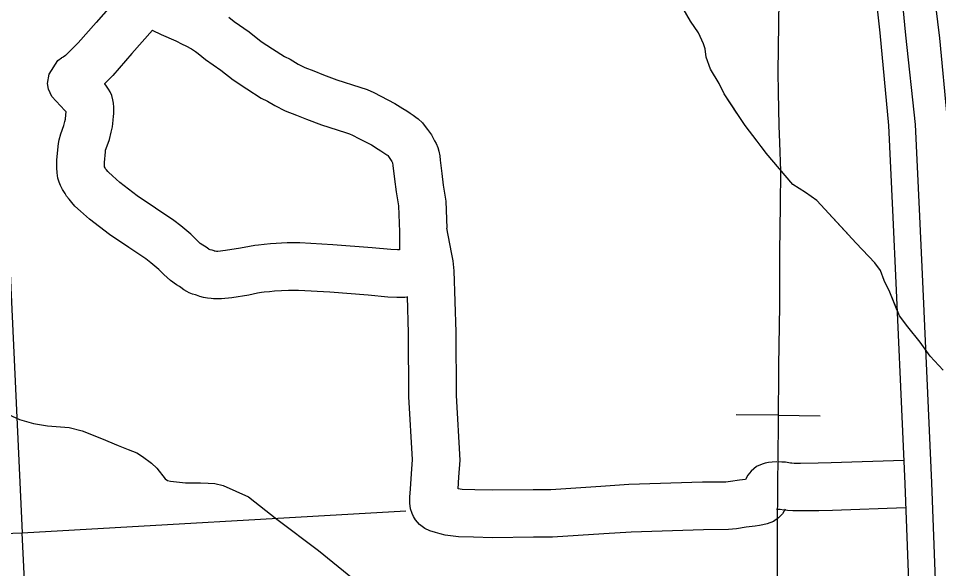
# Model space of a CAD drawing. Extents: x 1084508 to 1142749, y 1057638 to 1093403.
# Drawn here: x 1139286 to 1140197, y 1074672 to 1075217 of the extents above; entities that cross this region are included whole.
import ezdxf

# ---------------------------------------------------------------- set-up
doc = ezdxf.new("R2010")
doc.units = 0
for name, color, linetype in [('Level 10', 7, 'Continuous'), ('Level 35', 7, 'Continuous'), ('Level 40', 7, 'Continuous'), ('Level 43', 7, 'Continuous'), ('Level 46', 7, 'Continuous'), ('Level 5', 7, 'Continuous')]:
    doc.layers.add(name, color=color, linetype=linetype)

msp = doc.modelspace()

# ---------------------------------------------------------------- linework, layer by layer
at = {"layer": 'Level 10'}
for points in [[(1140123.45, 1075323.46), (1140131.38, 1075270.47), (1140138.97, 1075202.17), (1140147.57, 1075110.62), (1140151.34, 1075026.6), (1140155.12, 1074947.7), (1140161.33, 1074807.56), (1140163.44, 1074755.77)], [(1140149.84, 1075324.04), (1140157.23, 1075272.19), (1140164.25, 1075200.15), (1140173.95, 1075111.71), (1140177.71, 1075027.82), (1140181.49, 1074948.91), (1140187.71, 1074808.68), (1140189.82, 1074756.84)], [(1140220.38, 1074758.88), (1140218.63, 1074807.09), (1140214.3, 1074946.03), (1140210.75, 1075025.84), (1140205.89, 1075116.39), (1140198.14, 1075197.11), (1140188.98, 1075273), (1140181.31, 1075324.32)], [(1140163.44, 1074755.77), (1140167.01, 1074668.03), (1140171.99, 1074541.75), (1140175.38, 1074469.62), (1140176.7, 1074423.86)], [(1140189.82, 1074756.84), (1140193.38, 1074669.09), (1140198.37, 1074542.89), (1140201.76, 1074470.62), (1140203.06, 1074425.23)]]:
    msp.add_lwpolyline(points, dxfattribs=at)
at = {"layer": 'Level 35'}
for points in [[(1139272.73, 1074826.07), (1139287.35, 1074819.51), (1139301.21, 1074815.48), (1139314.82, 1074813.21), (1139336.24, 1074811.44), (1139349.35, 1074808.16), (1139368.5, 1074800.85), (1139384.88, 1074793.78), (1139394.71, 1074789.75), (1139403.28, 1074786.47), (1139409.07, 1074782.94), (1139417.89, 1074776.38), (1139423.19, 1074771.33), (1139431.5, 1074760.74), (1139433.77, 1074759.23), (1139436.8, 1074758.47), (1139451.66, 1074756.7), (1139466.28, 1074756.7), (1139474.09, 1074756.45), (1139480.39, 1074756.2), (1139488.71, 1074754.18), (1139513.91, 1074742.83)], [(1139513.91, 1074742.83), (1139541.89, 1074720.88), (1139583.22, 1074689.86), (1139616.73, 1074662.36)]]:
    msp.add_lwpolyline(points, dxfattribs=at)
at = {"layer": 'Level 40'}
for q in [(1139996.76, 1074824.04), (1140079.62, 1074823.27)]:
    msp.add_line((1140038.19, 1074823.66), q, dxfattribs=at)
for points in [[(1140042.13, 1075756.64), (1140041.47, 1075681.45), (1140041.14, 1075582.22), (1140040.71, 1075540.25), (1140040.71, 1075497.09), (1140040.34, 1075464.72), (1140039.6, 1075394.03), (1140039.23, 1075371.71), (1140039.23, 1075320), (1140038.85, 1075267.91), (1140038.85, 1075235.17), (1140037.74, 1075163.37), (1140038.11, 1075143.65), (1140038.78, 1075110.27), (1140039.62, 1075093.86), (1140040.54, 1075065.39), (1140040.27, 1075031.85), (1140039.46, 1074985.06), (1140039.46, 1074932.32), (1140038.64, 1074872.55), (1140038.1, 1074814.67), (1140037.57, 1074753.95), (1140037.35, 1074710.83), (1140037.05, 1074651.86)], [(1140041.14, 1075582.22), (1140040.71, 1075540.25), (1140040.71, 1075497.09), (1140040.34, 1075464.72), (1140039.6, 1075394.03), (1140039.23, 1075371.71), (1140039.23, 1075320), (1140038.85, 1075267.91), (1140038.85, 1075235.17), (1140037.74, 1075163.37), (1140038.11, 1075143.65), (1140038.78, 1075110.27), (1140039.62, 1075093.86), (1140040.54, 1075065.39), (1140040.27, 1075031.85), (1140039.46, 1074985.06), (1140039.46, 1074932.32), (1140038.64, 1074872.55), (1140038.1, 1074814.67), (1140037.57, 1074753.95)], [(1140037.57, 1074753.95), (1140037.35, 1074710.83), (1140037.05, 1074651.86), (1140036.75, 1074603.73), (1140035.85, 1074561.61), (1140036.45, 1074519.19), (1140035.85, 1074468.65), (1140035.85, 1074412.1), (1140035.55, 1074357.35), (1140035.25, 1074305.3), (1140034.64, 1074249.95), (1140034.04, 1074204.22), (1140033.74, 1074152.78), (1140033.44, 1074096.82), (1140032.84, 1074042.07), (1140032.84, 1073977.09), (1140031.94, 1073935.88), (1140032.24, 1073883.53)]]:
    msp.add_lwpolyline(points, dxfattribs=at)
at = {"layer": 'Level 43'}
for points in [[(1139997.39, 1075122.86), (1139984.83, 1075141.85), (1139979.68, 1075152.18), (1139971.15, 1075166.32), (1139966.89, 1075178.22), (1139965.77, 1075186.53), (1139964.42, 1075191.47), (1139959.27, 1075202.24), (1139951.42, 1075213.92), (1139942.89, 1075228.73), (1139940.99, 1075232.5)], [(1139964.42, 1075191.47), (1139959.27, 1075202.24), (1139951.42, 1075213.92), (1139942.89, 1075228.73)], [(1140201.5, 1074868.41), (1140188.71, 1074882.32), (1140178.85, 1074896.02), (1140166.51, 1074911.29), (1140158.21, 1074922.06), (1140148.57, 1074945.41), (1140143.18, 1074957.08), (1140139.6, 1074966.96), (1140133.99, 1074974.6), (1140115.37, 1074994.13), (1140076.35, 1075036.33), (1140065.13, 1075044.19), (1140052.79, 1075052.05), (1140026.33, 1075083.03), (1140017.36, 1075095.15), (1140005.47, 1075110.64), (1139984.83, 1075141.85), (1139979.68, 1075152.18), (1139971.15, 1075166.32), (1139966.89, 1075178.22), (1139965.77, 1075186.53), (1139964.42, 1075191.47)], [(1140108.54, 1075001.52), (1140076.35, 1075036.33), (1140065.13, 1075044.19), (1140052.79, 1075052.05), (1140026.33, 1075083.03), (1140021.68, 1075089.31)], [(1140156.02, 1074927.37), (1140148.57, 1074945.41), (1140143.18, 1074957.08), (1140139.6, 1074966.96), (1140136.58, 1074971.06)]]:
    msp.add_lwpolyline(points, dxfattribs=at)
at = {"layer": 'Level 46'}
for p, q in [((1139421.89, 1075028.81), (1139421.85, 1075028.84)), ((1139395.52, 1074989.81), (1139395.56, 1074989.78))]:
    msp.add_line(p, q, dxfattribs=at)
for points in [[(1139382.52, 1075234.88), (1139363.03, 1075212.61), (1139345.42, 1075192.27), (1139339.37, 1075186.41), (1139335.96, 1075183.12), (1139334.08, 1075181.12), (1139333.33, 1075180.37), (1139333.08, 1075180.14), (1139332.7, 1075179.86), (1139330.37, 1075178.31), (1139329.79, 1075177.91), (1139328.7, 1075177.53)], [(1139494.39, 1075217.76), (1139499.57, 1075213.43), (1139514.6, 1075203.32), (1139526.45, 1075193.74), (1139537.61, 1075186.39), (1139549.43, 1075178.94), (1139555.07, 1075176.18), (1139563.07, 1075171.39), (1139569.69, 1075167.92), (1139578.46, 1075164.55), (1139588.09, 1075160.77), (1139601.36, 1075155.85), (1139624.12, 1075148.57), (1139631.23, 1075146.36), (1139637.87, 1075143.17), (1139644.99, 1075139.51), (1139658.73, 1075132.23), (1139666.63, 1075127.44), (1139670.75, 1075124.92), (1139673.84, 1075122.76), (1139676.75, 1075120.95), (1139679.42, 1075118.88), (1139681.85, 1075117.06), (1139686.12, 1075113.17), (1139688.91, 1075109.5), (1139691.08, 1075106.74), (1139694.89, 1075101.23), (1139696.79, 1075097.95), (1139698.11, 1075095.51), (1139699.65, 1075092.68), (1139701.25, 1075088.89), (1139702.41, 1075085.02), (1139703.14, 1075080.4), (1139703.53, 1075076.21), (1139705.2, 1075062.91), (1139706.51, 1075051.62), (1139709.3, 1075035.8), (1139710.23, 1075008.89)], [(1139418.8, 1075204.86), (1139398.54, 1075181.7), (1139379.66, 1075159.9), (1139371.57, 1075152.05)], [(1139418.64, 1075204.94), (1139427.51, 1075200.62), (1139442, 1075194.23), (1139448.2, 1075191.13), (1139451.92, 1075189.3), (1139457.6, 1075186.34), (1139459.47, 1075185.28), (1139461.56, 1075183.87), (1139464.05, 1075181.76), (1139471.25, 1075175.74), (1139486.61, 1075165.4), (1139498.64, 1075155.68), (1139512.11, 1075146.8), (1139526.47, 1075137.76), (1139532.57, 1075134.78), (1139540.03, 1075130.31), (1139550.26, 1075124.95), (1139561.4, 1075120.66), (1139571.31, 1075116.77), (1139586, 1075111.33), (1139609.97, 1075103.67), (1139613.96, 1075102.43), (1139616.9, 1075101.01), (1139623.19, 1075097.78), (1139635.49, 1075091.26), (1139642.15, 1075087.22), (1139644.92, 1075085.53), (1139647.88, 1075083.46), (1139649.85, 1075082.23), (1139650.88, 1075081.43), (1139651.4, 1075081.05), (1139651.64, 1075080.72), (1139653.18, 1075078.77), (1139655.08, 1075076.02), (1139655.71, 1075074.93), (1139656.5, 1075073.48), (1139656.73, 1075071.05), (1139658.46, 1075057.27), (1139659.91, 1075044.81), (1139662.36, 1075030.88), (1139663.24, 1075005.35)], [(1139395.56, 1074989.78), (1139376.26, 1075002.76), (1139356.37, 1075017.95), (1139347.64, 1075025.83), (1139342.12, 1075030.8), (1139338.99, 1075034.2), (1139336.28, 1075037.54), (1139333.87, 1075040.66), (1139332.26, 1075043.2), (1139329.63, 1075047.27), (1139327.84, 1075051.22), (1139326.61, 1075054.42), (1139325.23, 1075058.57), (1139324.4, 1075063.55), (1139324.12, 1075068.63), (1139324.31, 1075076.35), (1139325.37, 1075089.8), (1139325.82, 1075092.71), (1139326.37, 1075096.28), (1139328.12, 1075102.28), (1139331.13, 1075110.58), (1139332.11, 1075114.37), (1139332.58, 1075116.75), (1139333.1, 1075121.12), (1139333.43, 1075124.08), (1139332.15, 1075125.44), (1139319.27, 1075139.26), (1139315.91, 1075146.64), (1139314.81, 1075152.14), (1139316.46, 1075161.49), (1139325.25, 1075174.97), (1139328.7, 1075177.53)], [(1139421.85, 1075028.84), (1139403.71, 1075041.04), (1139386.48, 1075054.2), (1139379.17, 1075060.8), (1139375.25, 1075064.33), (1139374.61, 1075065.03), (1139373.23, 1075066.73), (1139372.48, 1075067.69), (1139371.9, 1075068.62), (1139371.24, 1075069.63), (1139371.35, 1075073.89), (1139372.17, 1075084.37), (1139372.36, 1075085.55), (1139372.44, 1075086.08), (1139372.89, 1075087.64), (1139376.17, 1075096.65), (1139378.03, 1075103.89), (1139379.12, 1075109.38), (1139379.87, 1075115.71), (1139380.33, 1075119.82), (1139380.55, 1075122.05), (1139380.68, 1075124.98), (1139380.58, 1075128.85), (1139380.31, 1075132.69), (1139379.67, 1075136.12), (1139378.52, 1075140.27), (1139376.84, 1075143.82), (1139375.43, 1075146.52), (1139373.45, 1075149.64), (1139371.79, 1075151.76), (1139371.57, 1075152.03)], [(1139663.24, 1075005.35), (1139663.5, 1074997.8), (1139663.38, 1074987.51), (1139661.52, 1074987.51), (1139654.73, 1074987.75), (1139636.32, 1074989.51), (1139597.48, 1074992.47), (1139564.6, 1074994.38), (1139552.12, 1074994.38), (1139535.8, 1074993.49), (1139529.31, 1074992.79), (1139523.65, 1074992.14), (1139520.07, 1074991.66), (1139514.72, 1074990.82), (1139505.97, 1074989.13), (1139491.08, 1074986.78), (1139483.54, 1074985.97), (1139482.27, 1074985.92), (1139480.8, 1074986.13), (1139480.06, 1074986.26), (1139479.81, 1074986.34), (1139477.76, 1074987.02), (1139475.95, 1074987.53), (1139475.05, 1074987.82), (1139474.65, 1074988.11), (1139471.88, 1074990.16), (1139468.59, 1074992.16), (1139466.16, 1074993.88), (1139462.46, 1074997.28), (1139456.74, 1075002.9), (1139446.82, 1075011.22), (1139440.04, 1075016.53), (1139421.89, 1075028.81)], [(1140036.76, 1074777.48), (1140032.11, 1074777.32), (1140028.76, 1074776.94), (1140025.37, 1074776.21), (1140022.38, 1074775.21), (1140016.79, 1074772.98), (1140011.62, 1074768.45), (1140008.1, 1074764.42), (1140005.77, 1074760.22), (1139999.97, 1074759.51), (1139990.85, 1074758.09), (1139986.29, 1074757.6), (1139963.24, 1074757.34), (1139890.44, 1074755.14), (1139862.54, 1074753.2), (1139813.28, 1074749.99), (1139795.65, 1074749.99), (1139755.73, 1074749.45), (1139737.88, 1074749.98), (1139725.24, 1074750.23), (1139721.46, 1074750.74), (1139722.21, 1074762.56), (1139723.5, 1074779.32), (1139719.78, 1074843.41), (1139719.4, 1074905.97), (1139717.43, 1074966.78), (1139716.5, 1074976.54), (1139714.95, 1074984.8), (1139710.23, 1075008.89)], [(1139671.2, 1074940.69), (1139668.69, 1074940.43), (1139660.7, 1074940.43), (1139651.66, 1074940.74), (1139632.28, 1074942.6), (1139594.33, 1074945.49), (1139563.23, 1074947.3), (1139553.41, 1074947.3), (1139539.6, 1074946.54), (1139534.53, 1074946), (1139529.46, 1074945.42), (1139526.84, 1074945.07), (1139522.85, 1074944.44), (1139514.11, 1074942.75), (1139497.27, 1074940.09), (1139487.03, 1074938.99), (1139482.4, 1074938.8), (1139479.38, 1074938.91), (1139476.88, 1074939.13), (1139473.36, 1074939.64), (1139469.28, 1074940.35), (1139465.65, 1074941.43), (1139463.92, 1074942), (1139462.38, 1074942.44), (1139461.3, 1074942.78), (1139458.59, 1074943.49), (1139455.28, 1074944.98), (1139452.86, 1074946.19), (1139449.8, 1074947.96), (1139446.79, 1074950.15), (1139445.58, 1074951.05), (1139442.68, 1074952.82), (1139436.51, 1074957.18), (1139430.04, 1074963.13), (1139425.07, 1074968.01), (1139417.15, 1074974.65), (1139412.29, 1074978.46), (1139395.52, 1074989.81)], [(1140045.15, 1074730.66), (1140042.53, 1074726.18), (1140038.59, 1074722.23), (1140033.49, 1074718.41), (1140027.32, 1074716.16), (1140022.98, 1074715.25), (1140019.72, 1074714.68), (1140015.5, 1074713.97), (1140006.45, 1074712.87), (1139996.99, 1074711.4), (1139989.07, 1074710.55), (1139964.22, 1074710.26), (1139892.78, 1074708.11), (1139865.7, 1074706.23), (1139814.81, 1074702.91), (1139795.97, 1074702.91), (1139755.34, 1074702.36), (1139736.72, 1074702.91), (1139721.61, 1074703.21), (1139708.5, 1074704.98), (1139703.56, 1074706.4), (1139698.83, 1074707.66), (1139693.48, 1074709.37), (1139688.37, 1074711.6), (1139683.1, 1074715.44), (1139679.15, 1074720.05), (1139677.25, 1074723.48), (1139675.77, 1074726.45), (1139674.23, 1074731.06), (1139673.49, 1074736.61), (1139673.63, 1074742.64), (1139674.3, 1074750.97), (1139675.24, 1074765.86), (1139676.31, 1074779.76), (1139672.71, 1074841.9), (1139672.32, 1074905.07), (1139671.15, 1074941.22)], [(1140162.63, 1074779), (1140090.62, 1074776.49), (1140077.85, 1074776.26), (1140060.3, 1074776.02), (1140054.09, 1074776.02), (1140051.57, 1074776.18), (1140050.4, 1074776.31), (1140045.53, 1074777.14), (1140041.73, 1074777.34), (1140038.55, 1074777.47)], [(1140164.27, 1074731.95), (1140091.87, 1074729.42), (1140078.59, 1074729.18), (1140060.62, 1074728.94), (1140052.62, 1074728.94), (1140047.56, 1074729.26), (1140043.87, 1074729.66), (1140040.3, 1074730.27), (1140039.51, 1074730.31), (1140036.59, 1074730.43)]]:
    msp.add_lwpolyline(points, dxfattribs=at)
at = {"layer": 'Level 5'}
for points in [[(1139266.17, 1075214.27), (1139289.78, 1074707.24)], [(1139289.78, 1074707.24), (1139669.7, 1074729.12)], [(1138803.92, 1074689.93), (1139289.78, 1074707.24)], [(1139366.89, 1073089.38), (1139339.78, 1073688.98), (1139289.78, 1074707.24)]]:
    msp.add_lwpolyline(points, dxfattribs=at)

doc.saveas('drawing.dxf')
